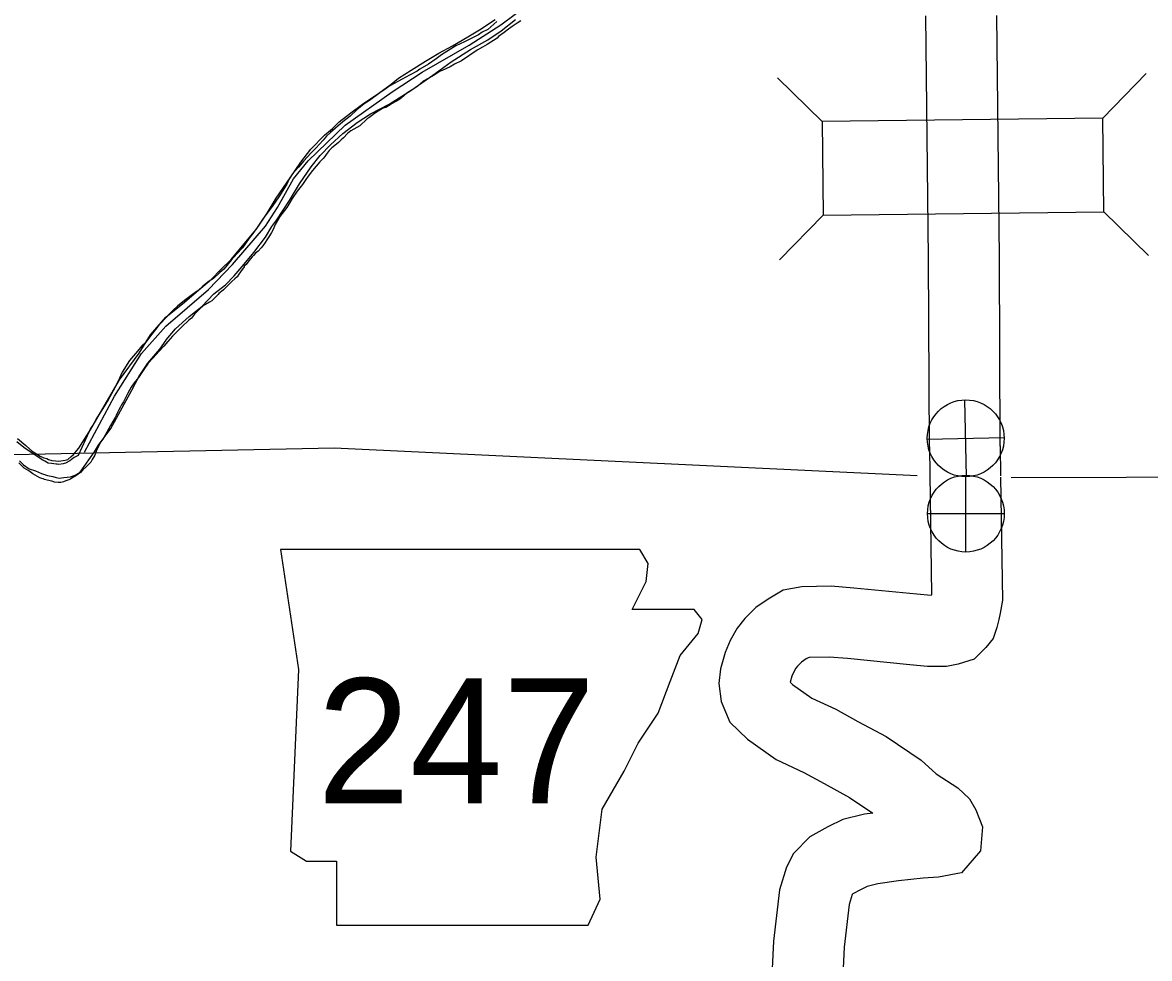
# Model space of a CAD drawing. Extents: x 1374139 to 1377472, y 1168351 to 1170484.
# Drawn here: x 1374679.48 to 1374727.19, y 1169664.79 to 1169704.39 of the extents above; entities that cross this region are included whole.
import ezdxf

# ---------------------------------------------------------------- set-up
doc = ezdxf.new("R2010")
doc.units = 0
doc.layers.add('Default', color=7, linetype='Continuous')

msp = doc.modelspace()

# ---------------------------------------------------------------- linework, layer by layer
at = {"layer": 'Default'}
for p, q in [((1374725.212, 1169700.342), (1374727.057, 1169702.23)), ((1374713.333, 1169700.204), (1374711.445, 1169702.049)), ((1374713.379, 1169696.244), (1374711.534, 1169694.356)), ((1374725.258, 1169696.382), (1374727.146, 1169694.537)), ((1374719.448, 1169685.173), (1374719.373, 1169688.428)), ((1374717.783, 1169686.763), (1374721.038, 1169686.838)), ((1374719.418, 1169681.988), (1374719.418, 1169685.238)), ((1374717.793, 1169683.613), (1374721.043, 1169683.613))]:
    msp.add_line(p, q, dxfattribs=at)
for points in [[(1374682.103, 1169686.211), (1374683.376, 1169688.582), (1374684.519, 1169690.383), (1374685.55, 1169691.543), (1374687.35, 1169693.102), (1374688.371, 1169694.152), (1374689.763, 1169695.772), (1374690.274, 1169696.562), (1374690.956, 1169697.783), (1374691.576, 1169698.543), (1374693.137, 1169700.052), (1374695.138, 1169701.461), (1374696.408, 1169702.29), (1374698.387, 1169703.438), (1374699.727, 1169704.296), (1374701.558, 1169705.665)], [(1374717.872, 1169686.454), (1374717.84, 1169694.425), (1374717.722, 1169704.682)], [(1374720.872, 1169686.466), (1374720.84, 1169694.448), (1374720.722, 1169704.685)], [(1374679.269, 1169686.791), (1374679.619, 1169686.501), (1374679.649, 1169686.461), (1374679.898, 1169686.26), (1374680.228, 1169686.05), (1374680.388, 1169685.97), (1374680.518, 1169685.94), (1374680.588, 1169685.91), (1374680.718, 1169685.86), (1374680.877, 1169685.841), (1374681.027, 1169685.831), (1374681.287, 1169685.881), (1374681.397, 1169685.901), (1374681.546, 1169686.031), (1374681.636, 1169686.112), (1374681.866, 1169686.382), (1374682.374, 1169687.184), (1374683.591, 1169689.269), (1374684.419, 1169690.401), (1374684.908, 1169691.183), (1374685.546, 1169691.925), (1374686.345, 1169692.556), (1374686.844, 1169692.998), (1374687.482, 1169693.529), (1374687.871, 1169693.93), (1374688.321, 1169694.371), (1374688.869, 1169695.033), (1374689.368, 1169695.634), (1374689.847, 1169696.326), (1374690.216, 1169696.967), (1374690.814, 1169697.819), (1374691.263, 1169698.49), (1374691.692, 1169699.032), (1374692.271, 1169699.623), (1374692.6, 1169699.914), (1374692.89, 1169700.185), (1374693.379, 1169700.566), (1374693.878, 1169700.937), (1374694.566, 1169701.398), (1374695.095, 1169701.789), (1374695.405, 1169702.04), (1374695.934, 1169702.371), (1374696.543, 1169702.752), (1374697.112, 1169703.093), (1374697.691, 1169703.404), (1374698.329, 1169703.785), (1374698.829, 1169704.076), (1374699.497, 1169704.517)], [(1374679.349, 1169685.849), (1374679.529, 1169685.679), (1374679.759, 1169685.509), (1374680.039, 1169685.419), (1374680.289, 1169685.309), (1374680.548, 1169685.229), (1374680.768, 1169685.179), (1374680.908, 1169685.139), (1374681.028, 1169685.119), (1374681.228, 1169685.14), (1374681.517, 1169685.17), (1374681.707, 1169685.24), (1374681.917, 1169685.361), (1374682.096, 1169685.611), (1374682.296, 1169685.892), (1374682.525, 1169686.233), (1374682.705, 1169686.513), (1374683.223, 1169687.215), (1374684.111, 1169688.838), (1374684.42, 1169689.43), (1374684.789, 1169689.981), (1374685.298, 1169690.572), (1374685.567, 1169690.953), (1374685.567, 1169690.963), (1374685.956, 1169691.434), (1374686.535, 1169691.956), (1374687.074, 1169692.377), (1374687.583, 1169692.908), (1374688.082, 1169693.299), (1374688.441, 1169693.68), (1374688.86, 1169694.171), (1374689.279, 1169694.662), (1374689.768, 1169695.314), (1374690.037, 1169695.755), (1374690.247, 1169696.045), (1374690.785, 1169696.867), (1374691.204, 1169697.569), (1374691.703, 1169698.28), (1374692.082, 1169698.762), (1374692.521, 1169699.223), (1374693.05, 1169699.694), (1374693.649, 1169700.165), (1374694.218, 1169700.526), (1374695.006, 1169700.938), (1374695.964, 1169701.549), (1374696.853, 1169702.161), (1374697.631, 1169702.723), (1374698.45, 1169703.244), (1374699.178, 1169703.666), (1374699.747, 1169704.037), (1374700.346, 1169704.518)], [(1374700.577, 1169704.465), (1374700.417, 1169704.365), (1374700.217, 1169704.225), (1374700.057, 1169704.105), (1374699.867, 1169703.966), (1374699.637, 1169703.796), (1374699.576, 1169703.726), (1374699.156, 1169703.456), (1374698.956, 1169703.346), (1374698.727, 1169703.227), (1374698.067, 1169702.777), (1374697.767, 1169702.628), (1374697.587, 1169702.518), (1374697.247, 1169702.358), (1374697.137, 1169702.318), (1374696.907, 1169702.158), (1374696.677, 1169702.039), (1374696.447, 1169701.909), (1374696.187, 1169701.689), (1374696.137, 1169701.649), (1374696.087, 1169701.609), (1374695.747, 1169701.4), (1374695.527, 1169701.2), (1374695.417, 1169701.12), (1374695.137, 1169700.96), (1374694.977, 1169700.87), (1374694.867, 1169700.8), (1374694.747, 1169700.77), (1374694.657, 1169700.711), (1374694.377, 1169700.541), (1374694.257, 1169700.451), (1374694.147, 1169700.361), (1374694.087, 1169700.331), (1374693.997, 1169700.251), (1374693.817, 1169700.081), (1374693.757, 1169700.021), (1374693.377, 1169699.812), (1374693.247, 1169699.692), (1374693.076, 1169699.512), (1374692.976, 1169699.422), (1374692.866, 1169699.322), (1374692.706, 1169699.192), (1374692.576, 1169699.092), (1374692.526, 1169699.032), (1374692.466, 1169698.982), (1374692.336, 1169698.812), (1374692.276, 1169698.722), (1374692.206, 1169698.642), (1374692.066, 1169698.502), (1374691.915, 1169698.312), (1374691.765, 1169698.132), (1374691.575, 1169697.892), (1374691.475, 1169697.752), (1374691.335, 1169697.542), (1374691.114, 1169697.262), (1374690.894, 1169696.952), (1374690.794, 1169696.772), (1374690.673, 1169696.571), (1374690.373, 1169696.181), (1374690.172, 1169695.841), (1374690.092, 1169695.641), (1374690.022, 1169695.501), (1374689.942, 1169695.371), (1374689.832, 1169695.191), (1374689.751, 1169695.091), (1374689.661, 1169694.941), (1374689.591, 1169694.861), (1374689.461, 1169694.721), (1374689.351, 1169694.631), (1374689.261, 1169694.541), (1374689.211, 1169694.481), (1374689.061, 1169694.311), (1374688.951, 1169694.151), (1374688.871, 1169694.081), (1374688.86, 1169694.061), (1374688.71, 1169693.841), (1374688.64, 1169693.741), (1374688.57, 1169693.631), (1374688.47, 1169693.551), (1374688.35, 1169693.431), (1374688.24, 1169693.331), (1374688.12, 1169693.211), (1374688.01, 1169693.101), (1374687.98, 1169693.081), (1374687.98, 1169693.071)], [(1374699.568, 1169704.437), (1374699.188, 1169704.097), (1374698.948, 1169703.988), (1374698.788, 1169703.868), (1374698.498, 1169703.728), (1374698.188, 1169703.578), (1374697.828, 1169703.399), (1374697.218, 1169703.019), (1374696.998, 1169702.849), (1374696.668, 1169702.63), (1374696.308, 1169702.42), (1374696.188, 1169702.33), (1374695.868, 1169702.171), (1374695.558, 1169701.991), (1374695.038, 1169701.711), (1374694.778, 1169701.532), (1374694.608, 1169701.422), (1374694.168, 1169701.092), (1374693.948, 1169700.952), (1374693.638, 1169700.703), (1374693.358, 1169700.423), (1374693.048, 1169700.193), (1374692.518, 1169699.733), (1374692.348, 1169699.583)], [(1374692.348, 1169699.583), (1374692.217, 1169699.413), (1374691.894, 1169699.082)], [(1374691.894, 1169699.082), (1374691.694, 1169698.863), (1374691.39, 1169698.543), (1374691.173, 1169698.272), (1374690.918, 1169697.984), (1374690.755, 1169697.751), (1374690.673, 1169697.546)], [(1374690.673, 1169697.546), (1374690.645, 1169697.513), (1374690.335, 1169697.013), (1374690.074, 1169696.653), (1374689.804, 1169696.273), (1374689.674, 1169696.103), (1374689.493, 1169695.823), (1374689.233, 1169695.462), (1374689.083, 1169695.272), (1374688.802, 1169694.862), (1374688.552, 1169694.612), (1374688.322, 1169694.342), (1374688.001, 1169693.962), (1374687.831, 1169693.812), (1374687.571, 1169693.562), (1374687.391, 1169693.443), (1374687.121, 1169693.233), (1374686.921, 1169693.053), (1374686.841, 1169693.003), (1374686.621, 1169692.843), (1374686.341, 1169692.633), (1374686.051, 1169692.384), (1374685.841, 1169692.214), (1374685.751, 1169692.114), (1374685.55, 1169691.894), (1374685.33, 1169691.654), (1374685.21, 1169691.524), (1374684.96, 1169691.204), (1374684.699, 1169690.874), (1374684.539, 1169690.714), (1374684.349, 1169690.494), (1374684.019, 1169690.094), (1374683.698, 1169689.603), (1374683.527, 1169689.223), (1374683.327, 1169688.813), (1374683.116, 1169688.423), (1374682.886, 1169688.062), (1374682.655, 1169687.712), (1374682.595, 1169687.622), (1374682.485, 1169687.392), (1374682.365, 1169687.212), (1374682.154, 1169686.752), (1374681.843, 1169686.071), (1374681.663, 1169685.991), (1374681.553, 1169685.901), (1374681.483, 1169685.851), (1374681.303, 1169685.752), (1374681.243, 1169685.732), (1374681.203, 1169685.722), (1374681.023, 1169685.692), (1374680.953, 1169685.702), (1374680.904, 1169685.712), (1374680.704, 1169685.733), (1374680.574, 1169685.753), (1374680.424, 1169685.834), (1374680.345, 1169685.874), (1374680.065, 1169686.055), (1374679.856, 1169686.195), (1374679.537, 1169686.406), (1374679.248, 1169686.657)], [(1374687.98, 1169693.071), (1374687.79, 1169692.931), (1374687.769, 1169692.891), (1374687.659, 1169692.771), (1374687.499, 1169692.621), (1374687.399, 1169692.561), (1374687.129, 1169692.401), (1374686.979, 1169692.271), (1374686.769, 1169692.052), (1374686.639, 1169691.881), (1374686.529, 1169691.792), (1374686.229, 1169691.522), (1374686.028, 1169691.322), (1374685.828, 1169691.122), (1374685.638, 1169690.902), (1374685.468, 1169690.692), (1374685.258, 1169690.472), (1374685.008, 1169690.212), (1374684.807, 1169689.982), (1374684.617, 1169689.712), (1374684.477, 1169689.502), (1374684.387, 1169689.372), (1374684.216, 1169689.152), (1374684.086, 1169688.962), (1374683.946, 1169688.711), (1374683.845, 1169688.511), (1374683.755, 1169688.341), (1374683.675, 1169688.211), (1374683.625, 1169688.131), (1374683.545, 1169687.981), (1374683.525, 1169687.921), (1374683.454, 1169687.761), (1374683.404, 1169687.681), (1374683.304, 1169687.511), (1374683.214, 1169687.341), (1374682.913, 1169686.81), (1374682.803, 1169686.65), (1374682.693, 1169686.46), (1374682.632, 1169686.33), (1374682.542, 1169686.09), (1374682.432, 1169685.9), (1374682.372, 1169685.79), (1374682.272, 1169685.69), (1374682.181, 1169685.59), (1374682.041, 1169685.47), (1374681.931, 1169685.35), (1374681.841, 1169685.28), (1374681.701, 1169685.19), (1374681.611, 1169685.14), (1374681.511, 1169685.07), (1374681.441, 1169685.05), (1374681.321, 1169685), (1374681.221, 1169684.96), (1374681.102, 1169684.931), (1374680.992, 1169684.931), (1374680.842, 1169684.951), (1374680.722, 1169684.982), (1374680.393, 1169685.062), (1374680.393, 1169685.072), (1374680.253, 1169685.113), (1374680.223, 1169685.133), (1374679.914, 1169685.304), (1374679.744, 1169685.424), (1374679.555, 1169685.535), (1374679.326, 1169685.756)], [(1374700.109, 1169686.03), (1374692.682, 1169686.381), (1374666.167, 1169685.836), (1374666.331, 1169659.315), (1374639.748, 1169659.329), (1374639.928, 1169632.938), (1374613.437, 1169632.866), (1374613.711, 1169606.658), (1374612.681, 1169606.654), (1374587.094, 1169606.782), (1374586.375, 1169606.748), (1374586.378, 1169604.285)], [(1374717.354, 1169685.215), (1374700.109, 1169686.03)], [(1374717.873, 1169686.438), (1374717.89, 1169685.259)], [(1374720.872, 1169686.482), (1374720.891, 1169685.207)], [(1374717.889, 1169685.285), (1374717.963, 1169680.189), (1374717.955, 1169680.143), (1374717.947, 1169680.143), (1374717.338, 1169680.203), (1374714.676, 1169680.465), (1374713.712, 1169680.543), (1374712.48, 1169680.514), (1374711.685, 1169680.373), (1374711.044, 1169679.997), (1374710.531, 1169679.644), (1374710.062, 1169679.171), (1374709.731, 1169678.766), (1374709.44, 1169678.246), (1374709.224, 1169677.742), (1374709.024, 1169677.052), (1374708.965, 1169676.432), (1374709.066, 1169675.666), (1374709.421, 1169674.785), (1374710.168, 1169674.068), (1374711.383, 1169673.209), (1374712.558, 1169672.658), (1374713.416, 1169672.189), (1374714.489, 1169671.607), (1374715.478, 1169670.947), (1374715.125, 1169670.894), (1374714.216, 1169670.677), (1374713.57, 1169670.361), (1374712.806, 1169669.939), (1374712.118, 1169669.24), (1374711.825, 1169668.649), (1374711.533, 1169667.693), (1374711.278, 1169665.518), (1374711.176, 1169663.488)], [(1374720.891, 1169685.163), (1374720.967, 1169679.95), (1374720.871, 1169679.399), (1374720.815, 1169679.139), (1374720.725, 1169678.795), (1374720.578, 1169678.332), (1374720.263, 1169677.956), (1374719.771, 1169677.457), (1374719.093, 1169677.249), (1374718.605, 1169677.142), (1374717.798, 1169677.143), (1374717.043, 1169677.217), (1374714.407, 1169677.477), (1374713.626, 1169677.541), (1374712.78, 1169677.52), (1374712.739, 1169677.513), (1374712.655, 1169677.464), (1374712.463, 1169677.331), (1374712.294, 1169677.161), (1374712.221, 1169677.072), (1374712.135, 1169676.918), (1374712.054, 1169676.73), (1374711.984, 1169676.489), (1374711.984, 1169676.486), (1374711.984, 1169676.483), (1374712.084, 1169676.388), (1374712.897, 1169675.812), (1374713.916, 1169675.335), (1374714.851, 1169674.823), (1374716.04, 1169674.178), (1374717.524, 1169673.188), (1374718.162, 1169672.6), (1374719.08, 1169672.017), (1374719.568, 1169671.54), (1374719.841, 1169671.084), (1374720.118, 1169670.359), (1374720.04, 1169669.346), (1374719.23, 1169668.42), (1374718.254, 1169668.228), (1374717.605, 1169668.195), (1374716.561, 1169668.075), (1374715.695, 1169667.946), (1374715.235, 1169667.836), (1374714.956, 1169667.7), (1374714.639, 1169667.524), (1374714.609, 1169667.494), (1374714.482, 1169667.076), (1374714.269, 1169665.267), (1374714.179, 1169663.482)], [(1374745.677, 1169685.193), (1374721.33, 1169685.124)]]:
    msp.add_lwpolyline(points, dxfattribs=at)
for points in [[(1374725.212, 1169700.342), (1374713.333, 1169700.204), (1374713.379, 1169696.244), (1374725.258, 1169696.382)], [(1374690.404, 1169682.1), (1374691.166, 1169677.025), (1374690.827, 1169669.327), (1374691.504, 1169668.904), (1374692.773, 1169668.904), (1374692.773, 1169666.197), (1374703.431, 1169666.197), (1374703.939, 1169667.297), (1374703.77, 1169669.073), (1374704.023, 1169671.104), (1374704.954, 1169672.711), (1374705.546, 1169673.895), (1374706.392, 1169675.164), (1374706.899, 1169676.517), (1374707.322, 1169677.617), (1374708.084, 1169678.548), (1374708.253, 1169679.14), (1374707.915, 1169679.563), (1374705.292, 1169679.563), (1374705.884, 1169680.747), (1374705.969, 1169681.508), (1374705.618, 1169682.093)]]:
    msp.add_lwpolyline(points, close=True, dxfattribs=at)
for centre, radius in [((1374719.41, 1169686.801), 1.628), ((1374719.418, 1169683.613), 1.625)]:
    msp.add_circle(centre, radius, dxfattribs=at)

# ---------------------------------------------------------------- texts
msp.add_text('247', height=5.28, dxfattribs=at).set_placement((1374691.957, 1169671.36))

doc.saveas('drawing.dxf')
